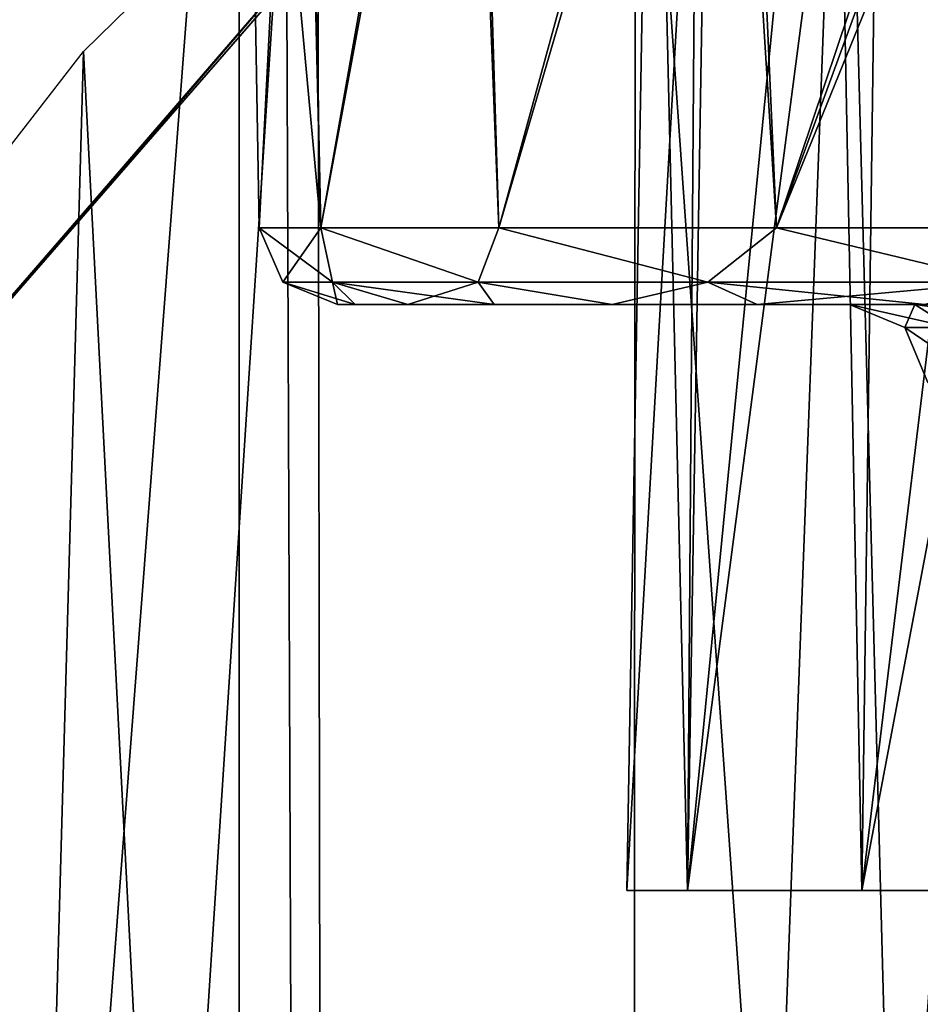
# Model space of a CAD drawing. Header units: millimetres. Extents: x -36.5 to 36.5, y -8.8 to 41.6.
# Tile 395 of 428: x 23.7 to 26, y 24.3 to 26.8. Entities that reach past the tile are written whole.
import ezdxf

# ---------------------------------------------------------------- set-up
doc = ezdxf.new("R2010")
doc.units = ezdxf.units.MM
doc.header["$LTSCALE"] = 65.185185
for name, color, linetype in [('2068', 7, 'CONTINUOUS'), ('2271', 7, 'CONTINUOUS'), ('325', 7, 'CONTINUOUS'), ('414', 7, 'CONTINUOUS'), ('517', 7, 'CONTINUOUS'), ('555', 7, 'CONTINUOUS'), ('568', 7, 'CONTINUOUS'), ('649', 7, 'CONTINUOUS'), ('650', 7, 'CONTINUOUS'), ('688', 7, 'CONTINUOUS'), ('779', 7, 'CONTINUOUS'), ('802', 7, 'CONTINUOUS'), ('807', 7, 'CONTINUOUS'), ('809', 7, 'CONTINUOUS'), ('863', 7, 'CONTINUOUS'), ('864', 7, 'CONTINUOUS'), ('865', 7, 'CONTINUOUS'), ('866', 7, 'CONTINUOUS')]:
    doc.layers.add(name, color=color, linetype=linetype)

msp = doc.modelspace()

# ---------------------------------------------------------------- linework, layer by layer
at = {"layer": '2068', "color": 7, "linetype": 'Continuous'}
for points in [[(25.3853, 24.6, -6.0787), (25.2302, 24.6, -5.2), (25.3853, 24.6, -0.2713), (25.3853, 24.6, -6.0787)], [(25.2302, 24.6, -5.2), (25.2302, 24.6, -1.15), (25.3853, 24.6, -0.2713), (25.2302, 24.6, -5.2)], [(25.8317, 24.6, -6.8522), (25.3853, 24.6, -6.0787), (25.8317, 24.6, 0.5022), (25.8317, 24.6, -6.8522)], [(25.3853, 24.6, -6.0787), (25.3853, 24.6, -0.2713), (25.8317, 24.6, 0.5022), (25.3853, 24.6, -6.0787)], [(26.5148, 24.6, -7.4252), (25.8317, 24.6, -6.8522), (26.5148, 24.6, 1.0752), (26.5148, 24.6, -7.4252)], [(25.8317, 24.6, -6.8522), (25.8317, 24.6, 0.5022), (26.5148, 24.6, 1.0752), (25.8317, 24.6, -6.8522)]]:
    msp.add_3dface(points, dxfattribs=at)
at = {"layer": '2271', "color": 7, "linetype": 'Continuous'}
for points in [[(22.0476, 28.6, -13.8184), (22.0495, 0, -13.8181), (24.2387, 28.6, -13.2777), (22.0476, 28.6, -13.8184)], [(22.0495, 0, -13.8181), (24.2394, 0, -13.2775), (24.2387, 28.6, -13.2777), (22.0495, 0, -13.8181)], [(24.2387, 28.6, -13.2777), (24.2394, 0, -13.2775), (26.3112, 28.6, -12.3937), (24.2387, 28.6, -13.2777)], [(24.2394, 0, -13.2775), (26.3161, 0, -12.3911), (26.3112, 28.6, -12.3937), (24.2394, 0, -13.2775)], [(27.2349, 0, 11.8626), (25.2521, 28.13, 12.8947), (27.2516, 28.6, 11.8522), (27.2349, 0, 11.8626)], [(23.8404, 26.7474, 13.4043), (25.2521, 28.13, 12.8947), (25.2312, 0, 12.9036), (23.8404, 26.7474, 13.4043)], [(25.2312, 0, 12.9036), (25.2521, 28.13, 12.8947), (27.2349, 0, 11.8626), (25.2312, 0, 12.9036)], [(22.6042, 25.1506, 13.7163), (23.8404, 26.7474, 13.4043), (23.0885, 0, 13.6083), (22.6042, 25.1506, 13.7163)], [(23.0885, 0, 13.6083), (23.8404, 26.7474, 13.4043), (25.2312, 0, 12.9036), (23.0885, 0, 13.6083)]]:
    msp.add_3dface(points, dxfattribs=at)
at = {"layer": '325', "color": 7, "linetype": 'Continuous'}
msp.add_3dface([(23.01, 25.3734, 14.8572), (24.3534, 26.9177, 14.5019), (22.1778, 38.1, 15.0129), (23.01, 25.3734, 14.8572)], dxfattribs=at)
at = {"layer": '414', "color": 7, "linetype": 'Continuous'}
for points in [[(24.3534, 26.9177, 14.5019), (23.01, 25.3734, 14.8572), (24.2825, 26.8461, 13.2952), (24.3534, 26.9177, 14.5019)], [(23.01, 25.3734, 14.8572), (22.9383, 25.2779, 13.7035), (24.2825, 26.8461, 13.2952), (23.01, 25.3734, 14.8572)]]:
    msp.add_3dface(points, dxfattribs=at)
at = {"layer": '517', "color": 7, "linetype": 'Continuous'}
msp.add_3dface([(22.9383, 25.2779, 13.7035), (23.5402, 28.6, 13.4911), (24.2825, 26.8461, 13.2952), (22.9383, 25.2779, 13.7035)], dxfattribs=at)
at = {"layer": '555', "color": 7, "linetype": 'Continuous'}
for points in [[(23.656, 28.4409, -14.7028), (24.4377, 28.6, -14.4752), (22.1778, -6.3, -15.0129), (23.656, 28.4409, -14.7028)], [(22.1778, -6.3, -15.0129), (24.4377, 28.6, -14.4752), (24.4971, -6.3, -14.4561), (22.1778, -6.3, -15.0129)], [(24.4377, 28.6, -14.4752), (26.5789, 28.6, -13.6046), (24.4971, -6.3, -14.4561), (24.4377, 28.6, -14.4752)], [(24.4971, -6.3, -14.4561), (26.5789, 28.6, -13.6046), (26.7007, -6.3, -13.5433), (24.4971, -6.3, -14.4561)], [(26.3517, 28.4886, 13.7155), (25.7839, 28.1803, 13.9726), (26.7007, -6.3, 13.5433), (26.3517, 28.4886, 13.7155)], [(25.7839, 28.1803, 13.9726), (24.3602, 26.9243, 14.5), (24.4971, -6.3, 14.4561), (25.7839, 28.1803, 13.9726)], [(26.7007, -6.3, 13.5433), (25.7839, 28.1803, 13.9726), (24.4971, -6.3, 14.4561), (26.7007, -6.3, 13.5433)], [(24.3602, 26.9243, 14.5), (23.0248, 25.3927, 14.854), (24.4971, -6.3, 14.4561), (24.3602, 26.9243, 14.5)], [(23.0248, 25.3927, 14.854), (22.4111, 24.5222, 14.974), (24.4971, -6.3, 14.4561), (23.0248, 25.3927, 14.854)], [(24.4971, -6.3, 14.4561), (22.4111, 24.5222, 14.974), (22.1778, -6.3, 15.0129), (24.4971, -6.3, 14.4561)]]:
    msp.add_3dface(points, dxfattribs=at)
at = {"layer": '568', "color": 7, "linetype": 'Continuous'}
for points in [[(24.4902, 26.1, 7.5), (24.5352, 26.1, 8.0197), (25.8, 26.1, 7.5), (24.4902, 26.1, 7.5)], [(24.5352, 26.1, 6.9804), (24.4902, 26.1, 7.5), (25.9671, 26.1, 6.7656), (24.5352, 26.1, 6.9804)], [(25.9671, 26.1, 6.7656), (24.4902, 26.1, 7.5), (25.8, 26.1, 7.5), (25.9671, 26.1, 6.7656)], [(24.5352, 26.1, 8.0197), (24.6702, 26.1, 8.524), (25.967, 26.1, 8.2343), (24.5352, 26.1, 8.0197)], [(25.8, 26.1, 7.5), (24.5352, 26.1, 8.0197), (25.967, 26.1, 8.2343), (25.8, 26.1, 7.5)], [(24.6702, 26.1, 6.476), (24.5352, 26.1, 6.9804), (25.9671, 26.1, 6.7656), (24.6702, 26.1, 6.476)], [(24.6702, 26.1, 8.524), (24.8912, 26.1, 9.0009), (26.4381, 26.1, 8.8273), (24.6702, 26.1, 8.524)], [(25.967, 26.1, 8.2343), (24.6702, 26.1, 8.524), (26.4381, 26.1, 8.8273), (25.967, 26.1, 8.2343)], [(24.8912, 26.1, 5.9991), (24.6702, 26.1, 6.476), (26.4382, 26.1, 6.1726), (24.8912, 26.1, 5.9991)], [(26.4382, 26.1, 6.1726), (24.6702, 26.1, 6.476), (25.9671, 26.1, 6.7656), (26.4382, 26.1, 6.1726)], [(24.8912, 26.1, 9.0009), (25.1924, 26.1, 9.4323), (27.1205, 26.1, 9.157), (24.8912, 26.1, 9.0009)], [(26.4381, 26.1, 8.8273), (24.8912, 26.1, 9.0009), (27.1205, 26.1, 9.157), (26.4381, 26.1, 8.8273)], [(25.1924, 26.1, 5.5677), (24.8912, 26.1, 5.9991), (27.1206, 26.1, 5.8429), (25.1924, 26.1, 5.5677)], [(27.1206, 26.1, 5.8429), (24.8912, 26.1, 5.9991), (26.4382, 26.1, 6.1726), (27.1206, 26.1, 5.8429)], [(29.4365, 26.1, 9.8039), (29.8076, 26.1, 9.4323), (25.1924, 26.1, 9.4323), (29.4365, 26.1, 9.8039)], [(25.1924, 26.1, 9.4323), (29.8076, 26.1, 9.4323), (27.8794, 26.1, 9.1571), (25.1924, 26.1, 9.4323)], [(25.5636, 26.1, 9.8039), (29.4365, 26.1, 9.8039), (25.1924, 26.1, 9.4323), (25.5636, 26.1, 9.8039)], [(27.1205, 26.1, 9.157), (25.1924, 26.1, 9.4323), (27.8794, 26.1, 9.1571), (27.1205, 26.1, 9.157)], [(25.5635, 26.1, 5.1961), (25.1924, 26.1, 5.5677), (29.8076, 26.1, 5.5677), (25.5635, 26.1, 5.1961)], [(29.8076, 26.1, 5.5677), (25.1924, 26.1, 5.5677), (27.1206, 26.1, 5.8429), (29.8076, 26.1, 5.5677)], [(25.9929, 26.1, 4.8949), (25.5635, 26.1, 5.1961), (29.4364, 26.1, 5.1961), (25.9929, 26.1, 4.8949)], [(29.4364, 26.1, 5.1961), (25.5635, 26.1, 5.1961), (29.8076, 26.1, 5.5677), (29.4364, 26.1, 5.1961)], [(29.0071, 26.1, 10.1051), (29.4365, 26.1, 9.8039), (25.5636, 26.1, 9.8039), (29.0071, 26.1, 10.1051)], [(25.9929, 26.1, 10.1051), (29.0071, 26.1, 10.1051), (25.5636, 26.1, 9.8039), (25.9929, 26.1, 10.1051)]]:
    msp.add_3dface(points, dxfattribs=at)
at = {"layer": '649', "color": 7, "linetype": 'Continuous'}
for points in [[(26.3221, 28.4035, 10.5253), (26.4805, 28.4286, 10.5828), (25.6133, 26.2965, 10.0968), (26.3221, 28.4035, 10.5253)], [(25.6133, 26.2965, 10.0968), (26.4805, 28.4286, 10.5828), (26.5081, 26.2965, 10.5527), (25.6133, 26.2965, 10.0968)], [(24.2534, 28.4035, 7.5), (24.3983, 28.4035, 8.459), (24.2902, 26.2965, 7.5), (24.2534, 28.4035, 7.5)], [(24.2902, 26.2965, 7.5), (24.3983, 28.4035, 8.459), (24.4473, 26.2965, 8.4919), (24.2902, 26.2965, 7.5)], [(24.3983, 28.4035, 8.459), (24.82, 28.4035, 9.3325), (24.4473, 26.2965, 8.4919), (24.3983, 28.4035, 8.459)], [(24.4473, 26.2965, 8.4919), (24.82, 28.4035, 9.3325), (24.9032, 26.2965, 9.3867), (24.4473, 26.2965, 8.4919)], [(24.82, 28.4035, 9.3325), (25.4809, 28.4035, 10.0424), (24.9032, 26.2965, 9.3867), (24.82, 28.4035, 9.3325)], [(24.9032, 26.2965, 9.3867), (25.4809, 28.4035, 10.0424), (25.6133, 26.2965, 10.0968), (24.9032, 26.2965, 9.3867)], [(25.4809, 28.4035, 10.0424), (26.3221, 28.4035, 10.5253), (25.6133, 26.2965, 10.0968), (25.4809, 28.4035, 10.0424)]]:
    msp.add_3dface(points, dxfattribs=at)
at = {"layer": '650', "color": 7, "linetype": 'Continuous'}
for points in [[(24.2534, 28.4035, 7.5), (24.2902, 26.2965, 7.5), (24.4473, 26.2965, 6.5081), (24.2534, 28.4035, 7.5)], [(24.2534, 28.4035, 7.5), (24.4473, 26.2965, 6.5081), (24.4032, 28.4035, 6.5254), (24.2534, 28.4035, 7.5)], [(24.4032, 28.4035, 6.5254), (24.4473, 26.2965, 6.5081), (24.8385, 28.4035, 5.6407), (24.4032, 28.4035, 6.5254)], [(24.4473, 26.2965, 6.5081), (24.9032, 26.2965, 5.6133), (24.8385, 28.4035, 5.6407), (24.4473, 26.2965, 6.5081)], [(24.8385, 28.4035, 5.6407), (24.9032, 26.2965, 5.6133), (25.5194, 28.4035, 4.9276), (24.8385, 28.4035, 5.6407)], [(24.9032, 26.2965, 5.6133), (25.6133, 26.2965, 4.9032), (25.5194, 28.4035, 4.9276), (24.9032, 26.2965, 5.6133)], [(25.5194, 28.4035, 4.9276), (25.6133, 26.2965, 4.9032), (26.383, 28.4035, 4.4517), (25.5194, 28.4035, 4.9276)], [(25.6133, 26.2965, 4.9032), (26.5081, 26.2965, 4.4473), (26.383, 28.4035, 4.4517), (25.6133, 26.2965, 4.9032)]]:
    msp.add_3dface(points, dxfattribs=at)
at = {"layer": '688', "color": 7, "linetype": 'Continuous'}
for points in [[(23.0248, 25.3927, 14.854), (24.3602, 26.9243, 14.5), (24.2853, 26.8488, 13.2942), (23.0248, 25.3927, 14.854)], [(22.9429, 25.2838, 13.7023), (23.0248, 25.3927, 14.854), (24.2853, 26.8488, 13.2942), (22.9429, 25.2838, 13.7023)]]:
    msp.add_3dface(points, dxfattribs=at)
at = {"layer": '779', "color": 7, "linetype": 'Continuous'}
for points in [[(25.2302, 24.6, -5.2), (25.3853, 24.6, -6.0787), (25.2964, 28.3965, -5.2), (25.2302, 24.6, -5.2)], [(25.2964, 28.3965, -5.2), (25.3853, 24.6, -6.0787), (25.414, 28.3965, -5.9583), (25.2964, 28.3965, -5.2)], [(25.3853, 24.6, -6.0787), (25.8317, 24.6, -6.8522), (25.7573, 28.3965, -6.6475), (25.3853, 24.6, -6.0787)], [(25.414, 28.3965, -5.9583), (25.3853, 24.6, -6.0787), (25.7573, 28.3965, -6.6475), (25.414, 28.3965, -5.9583)], [(25.7573, 28.3965, -6.6475), (25.8317, 24.6, -6.8522), (26.2907, 28.3965, -7.1975), (25.7573, 28.3965, -6.6475)], [(25.8317, 24.6, -6.8522), (26.5148, 24.6, -7.4252), (26.2907, 28.3965, -7.1975), (25.8317, 24.6, -6.8522)]]:
    msp.add_3dface(points, dxfattribs=at)
at = {"layer": '802', "color": 7, "linetype": 'Continuous'}
msp.add_3dface([(22.9429, 25.2838, 13.7023), (24.2853, 26.8488, 13.2942), (23.5414, 28.6, 13.4908), (22.9429, 25.2838, 13.7023)], dxfattribs=at)
at = {"layer": '807', "color": 7, "linetype": 'Continuous'}
for points in [[(25.3853, 24.6, -0.2713), (25.2302, 24.6, -1.15), (25.4474, 28.3965, -0.2937), (25.3853, 24.6, -0.2713)], [(25.4474, 28.3965, -0.2937), (25.2302, 24.6, -1.15), (25.2964, 28.3965, -1.15), (25.4474, 28.3965, -0.2937)], [(25.8317, 24.6, 0.5022), (25.3853, 24.6, -0.2713), (25.8822, 28.3965, 0.4593), (25.8317, 24.6, 0.5022)], [(25.8822, 28.3965, 0.4593), (25.3853, 24.6, -0.2713), (25.4474, 28.3965, -0.2937), (25.8822, 28.3965, 0.4593)], [(26.5148, 24.6, 1.0752), (25.8317, 24.6, 0.5022), (26.5482, 28.3965, 1.0181), (26.5148, 24.6, 1.0752)], [(26.5482, 28.3965, 1.0181), (25.8317, 24.6, 0.5022), (25.8822, 28.3965, 0.4593), (26.5482, 28.3965, 1.0181)]]:
    msp.add_3dface(points, dxfattribs=at)
at = {"layer": '809', "color": 7, "linetype": 'Continuous'}
for points in [[(25.2302, 24.6, -5.2), (25.2964, 28.3965, -5.2), (25.2964, 28.3965, -1.15), (25.2302, 24.6, -5.2)], [(25.2302, 24.6, -1.15), (25.2302, 24.6, -5.2), (25.2964, 28.3965, -1.15), (25.2302, 24.6, -1.15)]]:
    msp.add_3dface(points, dxfattribs=at)
at = {"layer": '863', "color": 7, "linetype": 'Continuous'}
for points in [[(24.4473, 26.2965, 6.5081), (24.2902, 26.2965, 7.5), (24.4776, 26.1573, 6.6125), (24.4473, 26.2965, 6.5081)], [(24.2902, 26.2965, 7.5), (24.35, 26.1573, 7.5), (24.4776, 26.1573, 6.6125), (24.2902, 26.2965, 7.5)], [(24.9032, 26.2965, 5.6133), (24.4473, 26.2965, 6.5081), (24.85, 26.1573, 5.797), (24.9032, 26.2965, 5.6133)], [(24.4473, 26.2965, 6.5081), (24.4776, 26.1573, 6.6125), (24.85, 26.1573, 5.797), (24.4473, 26.2965, 6.5081)], [(24.9032, 26.2965, 5.6133), (24.85, 26.1573, 5.797), (25.4372, 26.1573, 5.1194), (24.9032, 26.2965, 5.6133)], [(25.6133, 26.2965, 4.9032), (24.9032, 26.2965, 5.6133), (25.4372, 26.1573, 5.1194), (25.6133, 26.2965, 4.9032)], [(25.6133, 26.2965, 4.9032), (25.4372, 26.1573, 5.1194), (26.1914, 26.1573, 4.6347), (25.6133, 26.2965, 4.9032)], [(26.5081, 26.2965, 4.4473), (25.6133, 26.2965, 4.9032), (26.1914, 26.1573, 4.6347), (26.5081, 26.2965, 4.4473)], [(24.4902, 26.1, 7.5), (24.5352, 26.1, 6.9804), (24.35, 26.1573, 7.5), (24.4902, 26.1, 7.5)], [(24.35, 26.1573, 7.5), (24.5352, 26.1, 6.9804), (24.4776, 26.1573, 6.6125), (24.35, 26.1573, 7.5)], [(24.5352, 26.1, 6.9804), (24.6702, 26.1, 6.476), (24.4776, 26.1573, 6.6125), (24.5352, 26.1, 6.9804)], [(24.6702, 26.1, 6.476), (24.8912, 26.1, 5.9991), (24.4776, 26.1573, 6.6125), (24.6702, 26.1, 6.476)], [(24.4776, 26.1573, 6.6125), (24.8912, 26.1, 5.9991), (24.85, 26.1573, 5.797), (24.4776, 26.1573, 6.6125)], [(24.8912, 26.1, 5.9991), (25.1924, 26.1, 5.5677), (24.85, 26.1573, 5.797), (24.8912, 26.1, 5.9991)], [(24.85, 26.1573, 5.797), (25.1924, 26.1, 5.5677), (25.4372, 26.1573, 5.1194), (24.85, 26.1573, 5.797)], [(25.1924, 26.1, 5.5677), (25.5635, 26.1, 5.1961), (25.4372, 26.1573, 5.1194), (25.1924, 26.1, 5.5677)], [(25.5635, 26.1, 5.1961), (25.9929, 26.1, 4.8949), (25.4372, 26.1573, 5.1194), (25.5635, 26.1, 5.1961)], [(25.4372, 26.1573, 5.1194), (25.9929, 26.1, 4.8949), (26.1914, 26.1573, 4.6347), (25.4372, 26.1573, 5.1194)]]:
    msp.add_3dface(points, dxfattribs=at)
at = {"layer": '864', "color": 7, "linetype": 'Continuous'}
for points in [[(24.2902, 26.2965, 7.5), (24.4473, 26.2965, 8.4919), (24.35, 26.1573, 7.5), (24.2902, 26.2965, 7.5)], [(24.4473, 26.2965, 8.4919), (24.4776, 26.1573, 8.3875), (24.35, 26.1573, 7.5), (24.4473, 26.2965, 8.4919)], [(24.4473, 26.2965, 8.4919), (24.9032, 26.2965, 9.3867), (24.85, 26.1573, 9.203), (24.4473, 26.2965, 8.4919)], [(24.4473, 26.2965, 8.4919), (24.85, 26.1573, 9.203), (24.4776, 26.1573, 8.3875), (24.4473, 26.2965, 8.4919)], [(24.9032, 26.2965, 9.3867), (25.4372, 26.1573, 9.8806), (24.85, 26.1573, 9.203), (24.9032, 26.2965, 9.3867)], [(24.9032, 26.2965, 9.3867), (25.6133, 26.2965, 10.0968), (25.4372, 26.1573, 9.8806), (24.9032, 26.2965, 9.3867)], [(25.6133, 26.2965, 10.0968), (26.1914, 26.1573, 10.3653), (25.4372, 26.1573, 9.8806), (25.6133, 26.2965, 10.0968)], [(25.6133, 26.2965, 10.0968), (26.5081, 26.2965, 10.5527), (26.1914, 26.1573, 10.3653), (25.6133, 26.2965, 10.0968)], [(24.4776, 26.1573, 8.3875), (24.4902, 26.1, 7.5), (24.35, 26.1573, 7.5), (24.4776, 26.1573, 8.3875)], [(24.6702, 26.1, 8.524), (24.5352, 26.1, 8.0197), (24.4776, 26.1573, 8.3875), (24.6702, 26.1, 8.524)], [(24.85, 26.1573, 9.203), (24.6702, 26.1, 8.524), (24.4776, 26.1573, 8.3875), (24.85, 26.1573, 9.203)], [(24.5352, 26.1, 8.0197), (24.4902, 26.1, 7.5), (24.4776, 26.1573, 8.3875), (24.5352, 26.1, 8.0197)], [(24.8912, 26.1, 9.0009), (24.6702, 26.1, 8.524), (24.85, 26.1573, 9.203), (24.8912, 26.1, 9.0009)], [(25.1924, 26.1, 9.4323), (24.8912, 26.1, 9.0009), (24.85, 26.1573, 9.203), (25.1924, 26.1, 9.4323)], [(25.4372, 26.1573, 9.8806), (25.1924, 26.1, 9.4323), (24.85, 26.1573, 9.203), (25.4372, 26.1573, 9.8806)], [(25.5636, 26.1, 9.8039), (25.1924, 26.1, 9.4323), (25.4372, 26.1573, 9.8806), (25.5636, 26.1, 9.8039)], [(26.1914, 26.1573, 10.3653), (25.5636, 26.1, 9.8039), (25.4372, 26.1573, 9.8806), (26.1914, 26.1573, 10.3653)], [(25.9929, 26.1, 10.1051), (25.5636, 26.1, 9.8039), (26.1914, 26.1573, 10.3653), (25.9929, 26.1, 10.1051)]]:
    msp.add_3dface(points, dxfattribs=at)
at = {"layer": '865', "color": 7, "linetype": 'Continuous'}
for points in [[(25.9671, 26.1, 6.7656), (25.8, 26.1, 7.5), (26.0601, 26.0414, 6.9036), (25.9671, 26.1, 6.7656)], [(25.8, 26.1, 7.5), (25.9414, 26.0414, 7.5), (26.0601, 26.0414, 6.9036), (25.8, 26.1, 7.5)], [(26.4382, 26.1, 6.1726), (25.9671, 26.1, 6.7656), (26.3979, 26.0414, 6.3979), (26.4382, 26.1, 6.1726)], [(26.3979, 26.0414, 6.3979), (25.9671, 26.1, 6.7656), (26.0601, 26.0414, 6.9036), (26.3979, 26.0414, 6.3979)], [(26, 25.9, 7.5), (26.1485, 25.9, 6.8492), (25.9414, 26.0414, 7.5), (26, 25.9, 7.5)], [(25.9414, 26.0414, 7.5), (26.1485, 25.9, 6.8492), (26.0601, 26.0414, 6.9036), (25.9414, 26.0414, 7.5)]]:
    msp.add_3dface(points, dxfattribs=at)
at = {"layer": '866', "color": 7, "linetype": 'Continuous'}
for points in [[(25.8, 26.1, 7.5), (25.967, 26.1, 8.2343), (25.9414, 26.0414, 7.5), (25.8, 26.1, 7.5)], [(25.9414, 26.0414, 7.5), (25.967, 26.1, 8.2343), (26.0601, 26.0414, 8.0964), (25.9414, 26.0414, 7.5)], [(25.967, 26.1, 8.2343), (26.4381, 26.1, 8.8273), (26.3979, 26.0414, 8.6021), (25.967, 26.1, 8.2343)], [(26.0601, 26.0414, 8.0964), (25.967, 26.1, 8.2343), (26.3979, 26.0414, 8.6021), (26.0601, 26.0414, 8.0964)], [(26, 25.9, 7.5), (25.9414, 26.0414, 7.5), (26.0601, 26.0414, 8.0964), (26, 25.9, 7.5)]]:
    msp.add_3dface(points, dxfattribs=at)

doc.saveas('drawing.dxf')
